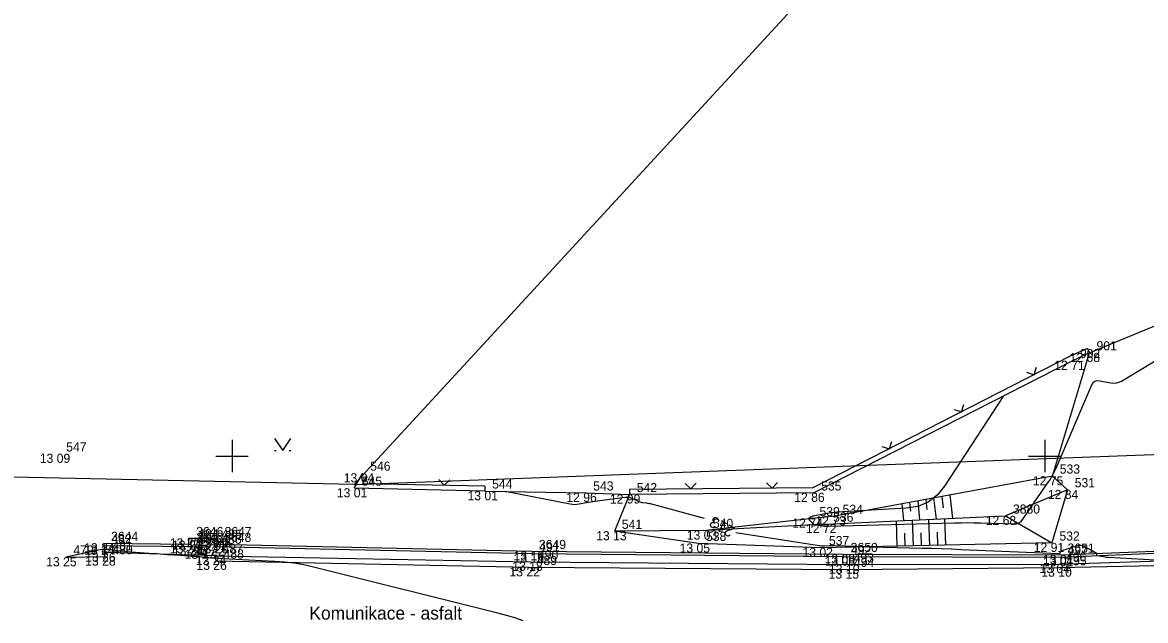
# Model space of a CAD drawing. Extents: x -703403 to -701924, y -1022520 to -1021856.
# Drawn here: x -703356.45 to -703321.9, y -1022180.06 to -1022161.67 of the extents above; entities that cross this region are included whole.
import ezdxf

# ---------------------------------------------------------------- set-up
doc = ezdxf.new("R2010")
doc.units = 0
for name, color, linetype in [('Ex_Contour Labels', 7, 'Continuous'), ('Ex_Major Contours', 7, 'Continuous'), ('Ex_Minor Contours', 7, 'Continuous'), ('Z_body', 7, 'Continuous'), ('Z_body_cisla', 7, 'Continuous'), ('Z_body_vysky_redukovane', 7, 'Continuous'), ('Z_hektometricka_sit', 7, 'Continuous'), ('Z_hrany_paty', 7, 'Continuous'), ('Z_katastr_hranice', 7, 'Continuous'), ('Z_komunikace', 7, 'Continuous'), ('Z_obruba', 7, 'Continuous'), ('Z_ploty', 7, 'Continuous'), ('Z_ploty_znacky', 7, 'Continuous'), ('Z_popisy', 7, 'Continuous'), ('Z_site_kanalizace_znaky', 7, 'Continuous'), ('Z_technicke_srafy', 7, 'Continuous'), ('Z_vstupy', 7, 'Continuous'), ('Z_zelen_obvod', 7, 'Continuous'), ('Z_zlabek', 7, 'Continuous'), ('Z_znaky_kultur', 7, 'Continuous')]:
    doc.layers.add(name, color=color, linetype=linetype)

# ---------------------------------------------------------------- blocks, each defined once
blk = doc.blocks.new('POINT_DISPLAY')
blk.add_line((0, 0), (0, 0))
blk = doc.blocks.new('Z46260')
for p, q in [((0.13, 0.13), (-0.13, 0.13)), ((-0.13, 0.13), (-0.13, -0.13)), ((0.13, 0), (-0.13, 0)), ((0.13, -0.13), (0.13, 0.13)), ((-0.13, -0.13), (0.13, -0.13))]:
    blk.add_line(p, q)
blk = doc.blocks.new('Z212')
for p, q in [((-0.17, 0.17), (0, 0)), ((0, 0), (0.17, 0.17))]:
    blk.add_line(p, q)
blk = doc.blocks.new('Z314')
for p, q in [((-0.25, 0.17), (0, -0.2)), ((0, -0.2), (0.25, 0.17)), ((-0.25, -0.2), (-0.2, -0.2)), ((0.2, -0.2), (0.25, -0.2))]:
    blk.add_line(p, q)

msp = doc.modelspace()

# ---------------------------------------------------------------- linework, layer by layer
at = {"layer": 'Ex_Major Contours'}
for points in [[(-703335.463, -1022176.919), (-703337.129, -1022176.473), (-703337.157, -1022176.466), (-703337.185, -1022176.46), (-703337.214, -1022176.455), (-703337.243, -1022176.451), (-703337.359, -1022176.438), (-703337.387, -1022176.434), (-703337.416, -1022176.427), (-703337.443, -1022176.419), (-703337.47, -1022176.408), (-703337.707, -1022176.303), (-703337.756, -1022176.286), (-703337.806, -1022176.275), (-703337.856, -1022176.271), (-703337.908, -1022176.275), (-703338.765, -1022176.389), (-703338.835, -1022176.399), (-703338.905, -1022176.409), (-703338.975, -1022176.421), (-703339.044, -1022176.433), (-703339.323, -1022176.484), (-703339.392, -1022176.493), (-703339.461, -1022176.496), (-703339.531, -1022176.492), (-703339.6, -1022176.482), (-703341.598, -1022176.09)], [(-703321.605, -1022178.201), (-703323.037, -1022178.122), (-703323.073, -1022178.119), (-703323.11, -1022178.115), (-703323.146, -1022178.11), (-703323.182, -1022178.104), (-703323.395, -1022178.065), (-703323.397, -1022178.063), (-703323.399, -1022178.061), (-703323.4, -1022178.05), (-703323.4, -1022178.046), (-703323.4, -1022178.008), (-703323.401, -1022178.001), (-703323.403, -1022177.996), (-703323.407, -1022177.991), (-703323.412, -1022177.987), (-703323.77, -1022177.793), (-703323.832, -1022177.766), (-703323.895, -1022177.753), (-703323.96, -1022177.754), (-703324.026, -1022177.768), (-703324.486, -1022177.916), (-703324.496, -1022177.92), (-703324.504, -1022177.926), (-703324.511, -1022177.933), (-703324.517, -1022177.943), (-703324.536, -1022177.983), (-703324.542, -1022177.992), (-703324.549, -1022177.998), (-703324.558, -1022178.001), (-703324.568, -1022178.002), (-703327.572, -1022177.88), (-703327.873, -1022177.868), (-703328.174, -1022177.858), (-703328.474, -1022177.848), (-703328.775, -1022177.84), (-703330.342, -1022177.799), (-703330.461, -1022177.796), (-703330.581, -1022177.792), (-703330.7, -1022177.789), (-703330.82, -1022177.785), (-703331.456, -1022177.765), (-703331.497, -1022177.764), (-703331.537, -1022177.764), (-703331.578, -1022177.764), (-703331.618, -1022177.765), (-703331.78, -1022177.769), (-703331.821, -1022177.769), (-703331.861, -1022177.768), (-703331.901, -1022177.764), (-703331.941, -1022177.759), (-703334.506, -1022177.359)]]:
    msp.add_lwpolyline(points, dxfattribs=at)
at = {"layer": 'Ex_Minor Contours'}
for points in [[(-703326.27, -1022173.153), (-703328.083, -1022175.925), (-703328.313, -1022176.207), (-703328.587, -1022176.415), (-703328.903, -1022176.549), (-703329.263, -1022176.608), (-703331.396, -1022176.73), (-703331.473, -1022176.736), (-703331.549, -1022176.744), (-703331.625, -1022176.755), (-703331.701, -1022176.768), (-703332.12, -1022176.848), (-703332.137, -1022176.852), (-703332.154, -1022176.857), (-703332.169, -1022176.865), (-703332.184, -1022176.874), (-703332.243, -1022176.913), (-703332.255, -1022176.923), (-703332.259, -1022176.934), (-703332.257, -1022176.946), (-703332.248, -1022176.958), (-703332.141, -1022177.065), (-703332.118, -1022177.085), (-703332.093, -1022177.101), (-703332.065, -1022177.112), (-703332.036, -1022177.119), (-703331.839, -1022177.15), (-703331.796, -1022177.155), (-703331.753, -1022177.159), (-703331.709, -1022177.161), (-703331.666, -1022177.161), (-703327.775, -1022177.053), (-703327.575, -1022177.049), (-703327.375, -1022177.048), (-703327.175, -1022177.05), (-703326.975, -1022177.054), (-703325.956, -1022177.087), (-703325.87, -1022177.08), (-703325.795, -1022177.054), (-703325.73, -1022177.008), (-703325.675, -1022176.942), (-703325.474, -1022176.641), (-703325.424, -1022176.566), (-703325.373, -1022176.491), (-703325.322, -1022176.416), (-703325.27, -1022176.342), (-703324.914, -1022175.838), (-703324.84, -1022175.727), (-703324.772, -1022175.613), (-703324.711, -1022175.496), (-703324.655, -1022175.375), (-703323.556, -1022172.813), (-703323.515, -1022172.744), (-703323.461, -1022172.7), (-703323.394, -1022172.68), (-703323.313, -1022172.684), (-703322.967, -1022172.751), (-703322.881, -1022172.76), (-703322.799, -1022172.754), (-703322.719, -1022172.732), (-703322.641, -1022172.694), (-703321.55, -1022172.045)], [(-703341.044, -1022180.071), (-703341.302, -1022179.98), (-703341.562, -1022179.899), (-703341.826, -1022179.828), (-703347.495, -1022178.416), (-703347.79, -1022178.35), (-703348.087, -1022178.299), (-703348.386, -1022178.262), (-703348.687, -1022178.239), (-703350.285, -1022178.156), (-703350.392, -1022178.15), (-703350.5, -1022178.143), (-703350.607, -1022178.136), (-703350.715, -1022178.128), (-703351.148, -1022178.092), (-703351.254, -1022178.084), (-703351.36, -1022178.076), (-703351.466, -1022178.068), (-703351.573, -1022178.061), (-703351.997, -1022178.034), (-703352.104, -1022178.027), (-703352.21, -1022178.019), (-703352.316, -1022178.012), (-703352.422, -1022178.004), (-703353.243, -1022177.942), (-703353.311, -1022177.937), (-703353.38, -1022177.93), (-703353.448, -1022177.923), (-703353.516, -1022177.914), (-703353.789, -1022177.878), (-703353.857, -1022177.872), (-703353.925, -1022177.872), (-703353.992, -1022177.877), (-703354.059, -1022177.888), (-703355.11, -1022178.11)]]:
    msp.add_lwpolyline(points, dxfattribs=at)
at = {"layer": 'Z_hektometricka_sit'}
for p, q in [((-703350, -1022174.5), (-703350, -1022175.5)), ((-703325, -1022174.5), (-703325, -1022175.5)), ((-703350.5, -1022175), (-703349.5, -1022175)), ((-703325.5, -1022175), (-703324.5, -1022175))]:
    msp.add_line(p, q, dxfattribs=at)
at = {"layer": 'Z_hrany_paty'}
for p, q in [((-703324.3, -1022176.04), (-703324.76, -1022175.62)), ((-703324.3, -1022176.04), (-703326.21, -1022176.84)), ((-703324.3, -1022176.04), (-703324.78, -1022177.67)), ((-703331.74, -1022177.09), (-703326.21, -1022176.84)), ((-703326.21, -1022176.84), (-703324.78, -1022177.67)), ((-703335.65, -1022177.69), (-703338.24, -1022177.31)), ((-703331.74, -1022177.09), (-703335.43, -1022177.29)), ((-703331.87, -1022177.82), (-703335.65, -1022177.69)), ((-703324.78, -1022177.67), (-703331.87, -1022177.82))]:
    msp.add_line(p, q, dxfattribs=at)
at = {"layer": 'Z_katastr_hranice'}
for p, q in [((-703324.79, -1022152.58), (-703346.24, -1022175.88)), ((-703346.24, -1022175.88), (-703393.27, -1022174.87)), ((-703346.24, -1022175.88), (-703317.91, -1022174.81))]:
    msp.add_line(p, q, dxfattribs=at)
at = {"layer": 'Z_komunikace'}
for p, q in [((-703355.11, -1022178.11), (-703353.91, -1022178.09)), ((-703353.91, -1022178.09), (-703353.91, -1022177.97)), ((-703350.51, -1022178.07), (-703353.91, -1022177.97)), ((-703350.49, -1022178.22), (-703350.51, -1022178.07)), ((-703350.49, -1022178.22), (-703340.86, -1022178.42)), ((-703340.86, -1022178.42), (-703331.09, -1022178.49)), ((-703331.09, -1022178.49), (-703324.57, -1022178.43)), ((-703324.57, -1022178.43), (-703318.85, -1022178.31))]:
    msp.add_line(p, q, dxfattribs=at)
at = {"layer": 'Z_obruba'}
for p, q in [((-703353.94, -1022177.68), (-703351.33, -1022177.71)), ((-703353.94, -1022177.68), (-703353.94, -1022177.75)), ((-703351.33, -1022177.71), (-703351.33, -1022177.53)), ((-703351.33, -1022177.53), (-703350.46, -1022177.53)), ((-703350.46, -1022177.53), (-703350.47, -1022177.71)), ((-703350.47, -1022177.71), (-703340.78, -1022177.93)), ((-703350.51, -1022178.07), (-703340.82, -1022178.25)), ((-703340.78, -1022177.93), (-703331.19, -1022178.02)), ((-703331.19, -1022178.02), (-703324.52, -1022178.04)), ((-703324.52, -1022178.04), (-703318.92, -1022177.81)), ((-703340.82, -1022178.25), (-703331.1, -1022178.34)), ((-703331.1, -1022178.34), (-703324.58, -1022178.32)), ((-703324.58, -1022178.32), (-703318.88, -1022178.14))]:
    msp.add_line(p, q, dxfattribs=at)
at = {"layer": 'Z_ploty'}
for p, q in [((-703323.69, -1022171.69), (-703324.22, -1022171.93)), ((-703323.63, -1022171.83), (-703324.15, -1022172.07)), ((-703323.69, -1022171.69), (-703323.63, -1022171.83)), ((-703324.22, -1022171.93), (-703332.14, -1022175.98)), ((-703324.15, -1022172.07), (-703332.1, -1022176.13)), ((-703346.24, -1022175.99), (-703345.98, -1022175.53)), ((-703345.98, -1022175.85), (-703345.85, -1022175.6)), ((-703342.22, -1022176.08), (-703346.24, -1022175.99)), ((-703342.22, -1022175.93), (-703345.98, -1022175.85)), ((-703342.22, -1022175.93), (-703342.22, -1022176.08)), ((-703332.14, -1022175.98), (-703337.77, -1022176.03)), ((-703337.77, -1022176.03), (-703337.77, -1022176.18)), ((-703332.1, -1022176.13), (-703337.77, -1022176.18))]:
    msp.add_line(p, q, dxfattribs=at)
at = {"layer": 'Z_technicke_srafy'}
for p, q in [((-703328.66, -1022176.34), (-703328.63, -1022176.64)), ((-703328.42, -1022176.29), (-703328.34, -1022176.94)), ((-703328.17, -1022176.25), (-703328.13, -1022176.59)), ((-703327.92, -1022176.2), (-703327.84, -1022176.91)), ((-703329.4, -1022176.47), (-703329.35, -1022176.98)), ((-703329.16, -1022176.43), (-703329.13, -1022176.7)), ((-703328.91, -1022176.38), (-703328.85, -1022176.96)), ((-703329.54, -1022177.77), (-703329.56, -1022176.99)), ((-703329.04, -1022177.76), (-703329.07, -1022176.97)), ((-703328.54, -1022177.75), (-703328.57, -1022176.95)), ((-703328.04, -1022177.74), (-703328.07, -1022176.92)), ((-703329.29, -1022177.77), (-703329.3, -1022177.37)), ((-703328.79, -1022177.75), (-703328.8, -1022177.36)), ((-703328.29, -1022177.74), (-703328.3, -1022177.34))]:
    msp.add_line(p, q, dxfattribs=at)
at = {"layer": 'Z_vstupy'}
for p, q in [((-703323.63, -1022171.83), (-703321.32, -1022170.87)), ((-703342.22, -1022176.08), (-703339.11, -1022176.13)), ((-703339.11, -1022176.13), (-703337.77, -1022176.18))]:
    msp.add_line(p, q, dxfattribs=at)
at = {"layer": 'Z_zelen_obvod'}
for p, q in [((-703324.76, -1022175.62), (-703323.63, -1022171.83)), ((-703324.76, -1022175.62), (-703331.45, -1022176.85)), ((-703337.77, -1022176.18), (-703338.24, -1022177.31)), ((-703332.16, -1022176.92), (-703335.43, -1022177.29)), ((-703331.45, -1022176.85), (-703332.16, -1022176.92)), ((-703335.43, -1022177.29), (-703338.24, -1022177.31))]:
    msp.add_line(p, q, dxfattribs=at)
at = {"layer": 'Z_zlabek'}
for p, q in [((-703353.94, -1022177.75), (-703351.26, -1022177.78)), ((-703353.94, -1022177.75), (-703353.91, -1022177.97)), ((-703351.26, -1022177.78), (-703351.26, -1022177.6)), ((-703351.26, -1022177.6), (-703350.54, -1022177.61)), ((-703350.54, -1022177.61), (-703350.55, -1022177.78)), ((-703350.55, -1022177.78), (-703340.78, -1022178)), ((-703340.78, -1022178), (-703331.19, -1022178.09)), ((-703331.19, -1022178.09), (-703324.52, -1022178.11)), ((-703324.52, -1022178.11), (-703318.91, -1022177.88))]:
    msp.add_line(p, q, dxfattribs=at)

# ---------------------------------------------------------------- block references
at = {"layer": 'Z_body'}
for p in [(-703323.63, -1022171.83), (-703324.15, -1022172.07), (-703355.33, -1022174.93), (-703345.98, -1022175.53), (-703324.76, -1022175.62), (-703346.24, -1022175.99), (-703342.22, -1022176.08), (-703339.11, -1022176.13), (-703337.77, -1022176.18), (-703332.1, -1022176.13), (-703324.3, -1022176.04), (-703332.16, -1022176.92), (-703331.45, -1022176.85), (-703326.21, -1022176.84), (-703338.24, -1022177.31), (-703335.43, -1022177.29), (-703331.74, -1022177.09), (-703353.94, -1022177.68), (-703353.94, -1022177.75), (-703351.33, -1022177.53), (-703351.33, -1022177.71), (-703351.26, -1022177.6), (-703350.54, -1022177.61), (-703350.47, -1022177.71), (-703350.46, -1022177.53), (-703335.65, -1022177.69), (-703324.78, -1022177.67), (-703353.91, -1022177.97), (-703353.91, -1022178.09), (-703351.26, -1022177.78), (-703350.9, -1022177.88), (-703350.55, -1022177.78), (-703350.51, -1022178.07), (-703340.78, -1022177.93), (-703340.78, -1022178), (-703331.87, -1022177.82), (-703331.19, -1022178.02), (-703331.19, -1022178.09), (-703324.52, -1022178.04), (-703355.11, -1022178.11), (-703350.49, -1022178.22), (-703340.86, -1022178.42), (-703340.82, -1022178.25), (-703331.1, -1022178.34), (-703324.58, -1022178.32), (-703324.57, -1022178.43), (-703324.52, -1022178.11), (-703331.09, -1022178.49)]:
    msp.add_blockref('POINT_DISPLAY', p, dxfattribs=at)
at = {"layer": 'Z_ploty_znacky'}
for p, rotation in [((-703325.33, -1022172.5), 27.1), ((-703327.56, -1022173.64), 27.1), ((-703329.78, -1022174.78), 27.1), ((-703343.47, -1022175.9), -1.3000000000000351), ((-703335.89, -1022176.01), 0.5), ((-703333.39, -1022175.99), 0.5)]:
    msp.add_blockref('Z212', p, dxfattribs=dict(at, rotation=rotation))
at = {"layer": 'Z_site_kanalizace_znaky'}
msp.add_blockref('Z46260', (-703350.9, -1022177.88), dxfattribs=at)
at = {"layer": 'Z_znaky_kultur'}
msp.add_blockref('Z314', (-703348.44, -1022174.63), dxfattribs=at)

# ---------------------------------------------------------------- texts
at = {"layer": 'Ex_Contour Labels'}
msp.add_text('213', height=0.35, rotation=150.6353, dxfattribs=at).set_placement((-703334.509, -1022177.215))
at = {"layer": 'Z_body_cisla'}
for s, p in [('901', (-703323.41, -1022171.75)), ('902', (-703323.92, -1022171.99)), ('547', (-703355.1, -1022174.86)), ('546', (-703345.75, -1022175.45)), ('533', (-703324.54, -1022175.54)), ('545', (-703346.01, -1022175.91)), ('531', (-703324.08, -1022175.96)), ('544', (-703342, -1022176)), ('543', (-703338.89, -1022176.06)), ('542', (-703337.55, -1022176.11)), ('535', (-703331.88, -1022176.06)), ('539', (-703331.93, -1022176.85)), ('534', (-703331.22, -1022176.78)), ('3880', (-703325.98, -1022176.77)), ('541', (-703338.01, -1022177.24)), ('540', (-703335.21, -1022177.21)), ('536', (-703331.51, -1022177.02)), ('3644', (-703353.72, -1022177.61)), ('482', (-703353.71, -1022177.68)), ('3646', (-703351.1, -1022177.46)), ('3645', (-703351.1, -1022177.64)), ('484', (-703351.04, -1022177.53)), ('485', (-703350.32, -1022177.54)), ('3648', (-703350.24, -1022177.64)), ('3647', (-703350.23, -1022177.46)), ('538', (-703335.42, -1022177.61)), ('532', (-703324.55, -1022177.6)), ('479', (-703354.88, -1022178.03)), ('481', (-703353.68, -1022177.9)), ('480', (-703353.68, -1022178.02)), ('483', (-703351.04, -1022177.7)), ('478', (-703350.67, -1022177.81)), ('486', (-703350.33, -1022177.7)), ('487', (-703350.29, -1022177.99)), ('3649', (-703340.56, -1022177.86)), ('491', (-703340.55, -1022177.93)), ('537', (-703331.64, -1022177.74)), ('3650', (-703330.97, -1022177.95)), ('492', (-703330.96, -1022178.02)), ('497', (-703324.3, -1022178.03)), ('3651', (-703324.3, -1022177.97)), ('488', (-703350.26, -1022178.15)), ('489', (-703340.63, -1022178.35)), ('490', (-703340.59, -1022178.18)), ('493', (-703330.88, -1022178.27)), ('496', (-703324.35, -1022178.24)), ('495', (-703324.34, -1022178.36)), ('494', (-703330.87, -1022178.41))]:
    msp.add_text(s, height=0.28, dxfattribs=at).set_placement(p)
at = {"layer": 'Z_body_vysky_redukovane'}
for s, p in [('12 68', (-703324.237, -1022172.11)), ('12 71', (-703324.71, -1022172.35)), ('13 09', (-703355.913, -1022175.21)), ('13 04', (-703346.563, -1022175.81)), ('12 75', (-703325.367, -1022175.9)), ('13 01', (-703346.777, -1022176.27)), ('13 01', (-703342.757, -1022176.36)), ('12 96', (-703339.717, -1022176.41)), ('12 99', (-703338.377, -1022176.46)), ('12 86', (-703332.707, -1022176.41)), ('12 84', (-703324.907, -1022176.32)), ('12 74', (-703332.767, -1022177.2)), ('12 73', (-703332.057, -1022177.13)), ('12 68', (-703326.817, -1022177.12)), ('13 13', (-703338.8, -1022177.59)), ('13 03', (-703336.013, -1022177.57)), ('12 72', (-703332.347, -1022177.37)), ('13 24', (-703354.547, -1022177.96)), ('13 24', (-703354.547, -1022178.03)), ('13 20', (-703351.913, -1022177.81)), ('13 20', (-703351.913, -1022177.99)), ('13 20', (-703351.843, -1022177.88)), ('13 21', (-703351.1, -1022177.89)), ('13 20', (-703351.053, -1022177.99)), ('13 20', (-703351.043, -1022177.81)), ('13 05', (-703336.233, -1022177.97)), ('12 91', (-703325.34, -1022177.95)), ('13 26', (-703354.517, -1022178.25)), ('13 28', (-703354.517, -1022178.37)), ('13 21', (-703351.82, -1022178.06)), ('13 17', (-703351.46, -1022178.16)), ('13 22', (-703351.157, -1022178.06)), ('13 24', (-703351.117, -1022178.35)), ('13 15', (-703341.34, -1022178.21)), ('13 15', (-703341.34, -1022178.28)), ('13 02', (-703332.453, -1022178.1)), ('13 08', (-703331.773, -1022178.3)), ('13 08', (-703331.773, -1022178.37)), ('13 01', (-703325.057, -1022178.32)), ('13 25', (-703355.717, -1022178.39)), ('13 26', (-703351.097, -1022178.5)), ('13 22', (-703341.467, -1022178.7)), ('13 18', (-703341.38, -1022178.53)), ('13 10', (-703331.637, -1022178.62)), ('13 04', (-703325.163, -1022178.6)), ('13 10', (-703325.107, -1022178.71)), ('13 01', (-703325.057, -1022178.39)), ('13 15', (-703331.65, -1022178.77))]:
    msp.add_text(s, height=0.28, dxfattribs=at).set_placement(p)
at = {"layer": 'Z_popisy'}
msp.add_text('Komunikace - asfalt', height=0.4, dxfattribs=at).set_placement((-703347.62, -1022180.03))

doc.saveas('drawing.dxf')
